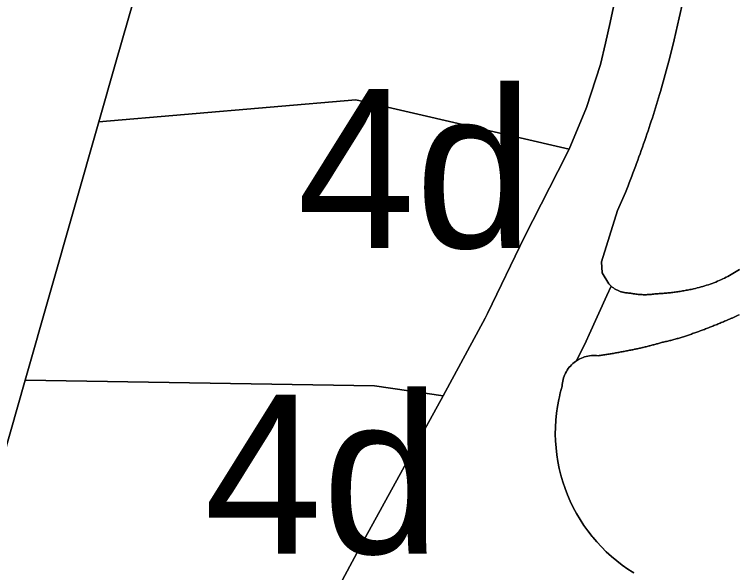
# Model space of a CAD drawing. Extents: x 598968 to 613553, y 4409678 to 4430833.
# Drawn here: x 609982.9 to 610037.7, y 4416475.2 to 4416517.3 of the extents above; entities that cross this region are included whole.
import ezdxf

# ---------------------------------------------------------------- set-up
doc = ezdxf.new("R2010")
doc.units = 0
for name, color, linetype in [('1', 7, 'Continuous'), ('4d. Sector de consolidació - ANNEX III A', 7, 'Continuous'), ('4e. Sector de consolidació - ANNEX III A', 7, 'Continuous'), ('Sòl Rústic Protegit - Alt Nivell de Protecció', 7, 'Continuous')]:
    doc.layers.add(name, color=color, linetype=linetype)

msp = doc.modelspace()

# ---------------------------------------------------------------- linework, layer by layer
at = {"layer": '1'}
for points in [[(609979.2214, 4416473.931), (609983.7299, 4416489.7113), (609989.3058, 4416509.2271), (609990.5983, 4416513.7513), (609992.8244, 4416521.5429), (609992.0531, 4416521.549), (609991.3705, 4416521.5782), (609990.7053, 4416521.6295), (609990.0549, 4416521.7036), (609989.4157, 4416521.8007), (609988.7839, 4416521.9217), (609988.1559, 4416522.067), (609987.5279, 4416522.237), (609986.8962, 4416522.4323), (609986.2571, 4416522.6535), (609985.608, 4416522.9008), (609984.9508, 4416523.1739), (609984.2885, 4416523.4728), (609983.624, 4416523.7968), (609982.9603, 4416524.1456), (609982.3004, 4416524.5189)], [(609992.8244, 4416521.5429), (609990.5983, 4416513.7513), (609989.3058, 4416509.2271), (610008.7335, 4416510.9014), (610024.8714, 4416507.1623), (610026.1749, 4416510.3201), (610027.2273, 4416513.5703), (610027.6083, 4416515.1818), (610027.9614, 4416516.7541), (610028.2874, 4416518.289)], [(610028.2874, 4416518.289), (610027.9614, 4416516.7541), (610027.6083, 4416515.1818), (610027.2273, 4416513.5703), (610026.1749, 4416510.3201), (610024.8714, 4416507.1623), (610024.011, 4416505.4767), (610021.4985, 4416500.5543), (610018.6956, 4416494.7557), (610018.526, 4416494.4103), (610015.3287, 4416488.5287), (610009.188, 4416477.3604), (610006.4323, 4416472.2373)], [(610029.7454, 4416475.1654), (610029.6344, 4416475.2367), (610029.3047, 4416475.4485), (610028.8762, 4416475.7499), (610028.4608, 4416476.0691), (610028.0593, 4416476.4055), (610027.6723, 4416476.7587), (610027.3005, 4416477.1278), (610026.9446, 4416477.5123), (610026.6604, 4416477.8468), (610026.6054, 4416477.9115), (610026.2833, 4416478.3245), (610025.9788, 4416478.7508), (610025.6926, 4416479.1895), (610025.4251, 4416479.64), (610025.1769, 4416480.1014), (610024.9484, 4416480.5728), (610024.74, 4416481.0534), (610024.552, 4416481.5424), (610024.3849, 4416482.039), (610024.2388, 4416482.542), (610024.1141, 4416483.0508), (610024.0109, 4416483.5644), (610023.9295, 4416484.082), (610023.8701, 4416484.6024), (610023.8326, 4416485.1249), (610023.8172, 4416485.6486), (610023.8239, 4416486.1724), (610023.8527, 4416486.6955), (610023.9036, 4416487.217), (610023.9764, 4416487.7358), (610024.071, 4416488.251), (610024.1213, 4416488.4723), (610024.1872, 4416488.7619), (610024.3249, 4416489.2673), (610024.3344, 4416489.3963), (610024.3505, 4416489.5245), (610024.3736, 4416489.6517), (610024.4035, 4416489.7775), (610024.44, 4416489.9015), (610024.483, 4416490.0234), (610024.5325, 4416490.1429), (610024.5883, 4416490.2594), (610024.6503, 4416490.3729), (610024.7182, 4416490.4829), (610024.7918, 4416490.5891), (610024.871, 4416490.6913), (610024.9556, 4416490.7891), (610025.0452, 4416490.8823), (610025.1397, 4416490.9705), (610025.2388, 4416491.0537), (610025.3421, 4416491.1314), (610025.4304, 4416491.1907), (610026.1387, 4416492.6583), (610026.3741, 4416493.1769), (610027.7031, 4416496.1052), (610028.0319, 4416496.8298), (610028.0276, 4416496.8336), (610027.9852, 4416496.8728), (610027.9438, 4416496.9133), (610027.9037, 4416496.955), (610027.8647, 4416496.9978), (610027.3493, 4416497.8216), (610027.3132, 4416498.6732), (610028.5229, 4416502.5432), (610029.1203, 4416503.9072), (610029.2169, 4416504.1495), (610029.3128, 4416504.392), (610029.408, 4416504.6348), (610029.5024, 4416504.8779), (610029.5961, 4416505.1213), (610029.6889, 4416505.365), (610029.7811, 4416505.609), (610029.8725, 4416505.8532), (610029.9632, 4416506.0978), (610030.0532, 4416506.3426), (610030.1424, 4416506.5877), (610030.2308, 4416506.833), (610030.3185, 4416507.0786), (610030.4055, 4416507.3244), (610030.4917, 4416507.5706), (610030.5771, 4416507.817), (610030.6618, 4416508.0637), (610030.7457, 4416508.3106), (610030.8288, 4416508.5578), (610030.9112, 4416508.8052), (610030.9929, 4416509.0529), (610031.0738, 4416509.3009), (610031.1539, 4416509.549), (610031.2333, 4416509.7975), (610031.3119, 4416510.0461), (610031.3898, 4416510.2951), (610031.4669, 4416510.5442), (610031.5432, 4416510.7936), (610031.6188, 4416511.0432), (610031.6936, 4416511.2931), (610031.7676, 4416511.5431), (610032.1293, 4416512.8052), (610032.4672, 4416514.1057), (610032.794, 4416515.4399), (610033.1827, 4416517.1057), (610033.4538, 4416518.3158)]]:
    msp.add_lwpolyline(points, dxfattribs=at)
at = {"layer": '4d. Sector de consolidació - ANNEX III A'}
for points in [[(610024.8714, 4416507.1623), (610008.7335, 4416510.9014), (609989.3058, 4416509.2271), (609983.7299, 4416489.7113), (610010.155, 4416489.295), (610015.3287, 4416488.5287), (610018.526, 4416494.4103), (610018.6956, 4416494.7557), (610021.4985, 4416500.5543), (610024.011, 4416505.4767)], [(610015.3287, 4416488.5287), (610010.155, 4416489.295), (609983.7299, 4416489.7113), (609979.2214, 4416473.931), (609979.359, 4416473.8667), (610000.1501, 4416464.1523), (610001.5182, 4416463.5131), (610006.4323, 4416472.2373), (610009.188, 4416477.3604)]]:
    msp.add_lwpolyline(points, close=True, dxfattribs=at)
at = {"layer": '4e. Sector de consolidació - ANNEX III A'}
msp.add_lwpolyline([(610037.7449, 4416498.0799), (610037.6225, 4416498.0006), (610037.499, 4416497.923), (610037.3745, 4416497.8472), (610037.2489, 4416497.7732), (610037.1222, 4416497.701), (610036.9945, 4416497.6306), (610036.8658, 4416497.5621), (610036.7363, 4416497.4953), (610036.6057, 4416497.4305), (610036.4743, 4416497.3674), (610036.3419, 4416497.3063), (610036.2087, 4416497.247), (610036.0746, 4416497.1897), (610035.9398, 4416497.1343), (610035.8042, 4416497.0808), (610035.6678, 4416497.0292), (610035.5307, 4416496.9795), (610035.3929, 4416496.9318), (610035.2545, 4416496.8861), (610035.1154, 4416496.8423), (610034.9757, 4416496.8006), (610034.8354, 4416496.7608), (610034.6946, 4416496.7231), (610034.5533, 4416496.6873), (610034.4114, 4416496.6536), (610034.2691, 4416496.6219), (610034.1778, 4416496.6016), (610034.0864, 4416496.5818), (610033.9949, 4416496.5626), (610033.9032, 4416496.5439), (610033.8115, 4416496.5257), (610033.7197, 4416496.5081), (610033.6277, 4416496.491), (610033.5357, 4416496.4745), (610033.4436, 4416496.4584), (610033.3514, 4416496.443), (610033.259, 4416496.4281), (610033.1666, 4416496.4138), (610033.0741, 4416496.4), (610032.9815, 4416496.3868), (610032.8889, 4416496.3741), (610032.7962, 4416496.3618), (610032.7034, 4416496.3502), (610032.6105, 4416496.3392), (610032.5176, 4416496.3287), (610032.4246, 4416496.3187), (610032.3315, 4416496.3093), (610032.2384, 4416496.3005), (610032.1453, 4416496.2922), (610032.0521, 4416496.2844), (610031.9588, 4416496.2772), (610031.8655, 4416496.2706), (610031.7722, 4416496.2645), (610031.6789, 4416496.2589), (610031.5855, 4416496.254), (610031.4922, 4416496.2495), (610031.3987, 4416496.2456), (610031.3365, 4416496.2356), (610031.2741, 4416496.2263), (610031.2117, 4416496.2179), (610031.1491, 4416496.2102), (610031.0864, 4416496.2033), (610031.0237, 4416496.1973), (610030.9609, 4416496.192), (610030.898, 4416496.1875), (610030.8351, 4416496.1838), (610030.7721, 4416496.1809), (610030.7091, 4416496.1788), (610030.6461, 4416496.1775), (610030.5831, 4416496.177), (610030.5201, 4416496.1773), (610030.457, 4416496.1784), (610030.394, 4416496.1802), (610030.331, 4416496.1829), (610030.2681, 4416496.1864), (610030.2052, 4416496.1907), (610030.1424, 4416496.1958), (610030.0796, 4416496.2016), (610030.017, 4416496.2083), (610029.9544, 4416496.2157), (610029.8919, 4416496.224), (610029.8295, 4416496.233), (610029.7672, 4416496.2429), (610029.7051, 4416496.2535), (610029.6431, 4416496.2649), (610029.5813, 4416496.277), (610029.5196, 4416496.29), (610029.4581, 4416496.3038), (610029.4002, 4416496.3032), (610029.3423, 4416496.3042), (610029.2845, 4416496.3068), (610029.2268, 4416496.3111), (610029.1693, 4416496.317), (610029.1119, 4416496.3245), (610029.0547, 4416496.3337), (610028.9979, 4416496.3444), (610028.9413, 4416496.3567), (610028.8851, 4416496.3707), (610028.8294, 4416496.3862), (610028.7741, 4416496.4032), (610028.7193, 4416496.4218), (610028.665, 4416496.4419), (610028.6264, 4416496.4574), (610028.6113, 4416496.4635), (610028.5583, 4416496.4866), (610028.5059, 4416496.5112), (610028.4542, 4416496.5372), (610028.4033, 4416496.5647), (610028.3532, 4416496.5936), (610028.3039, 4416496.6239), (610028.2554, 4416496.6556), (610028.2079, 4416496.6886), (610028.1613, 4416496.7229), (610028.1157, 4416496.7586), (610028.0711, 4416496.7955), (610028.0319, 4416496.8298), (610027.7031, 4416496.1052), (610026.3741, 4416493.1769), (610026.1387, 4416492.6583), (610025.4304, 4416491.1907), (610025.4494, 4416491.2035), (610025.5605, 4416491.2697), (610025.6749, 4416491.3299), (610025.7923, 4416491.384), (610025.9124, 4416491.4317), (610026.0349, 4416491.4729), (610026.1594, 4416491.5076), (610026.2857, 4416491.5355), (610026.4132, 4416491.5567), (610026.5417, 4416491.5711), (610026.6707, 4416491.5786), (610026.8, 4416491.5792), (610026.9292, 4416491.5729), (610027.0578, 4416491.5598), (610027.14, 4416491.572), (610027.2222, 4416491.5844), (610027.3045, 4416491.597), (610027.3866, 4416491.6097), (610027.4688, 4416491.6226), (610027.5509, 4416491.6356), (610027.633, 4416491.6488), (610027.7151, 4416491.6621), (610027.7972, 4416491.6755), (610027.8792, 4416491.6892), (610027.9613, 4416491.7029), (610028.0432, 4416491.7168), (610028.1252, 4416491.7309), (610028.2071, 4416491.7451), (610028.2891, 4416491.7594), (610028.3709, 4416491.7739), (610028.4528, 4416491.7886), (610028.5346, 4416491.8034), (610028.6164, 4416491.8183), (610028.6982, 4416491.8334), (610028.78, 4416491.8487), (610028.8617, 4416491.8641), (610028.9434, 4416491.8796), (610029.0251, 4416491.8953), (610029.1067, 4416491.9112), (610029.1883, 4416491.9271), (610029.2699, 4416491.9433), (610029.3514, 4416491.9596), (610029.433, 4416491.976), (610029.5145, 4416491.9926), (610029.5959, 4416492.0093), (610029.6689, 4416492.0235), (610029.7418, 4416492.0379), (610029.8147, 4416492.0526), (610029.8875, 4416492.0675), (610029.9603, 4416492.0827), (610030.033, 4416492.0981), (610030.1057, 4416492.1138), (610030.1783, 4416492.1297), (610030.2509, 4416492.1458), (610030.3234, 4416492.1622), (610030.3959, 4416492.1788), (610030.4683, 4416492.1957), (610030.5406, 4416492.2128), (610030.6129, 4416492.2301), (610030.6851, 4416492.2477), (610030.7573, 4416492.2655), (610030.8294, 4416492.2836), (610030.9015, 4416492.3019), (610030.9734, 4416492.3205), (610031.0454, 4416492.3393), (610031.1172, 4416492.3583), (610031.189, 4416492.3776), (610031.2608, 4416492.3971), (610031.3324, 4416492.4168), (610031.404, 4416492.4368), (610031.4756, 4416492.4571), (610031.547, 4416492.4775), (610031.6184, 4416492.4982), (610031.6898, 4416492.5192), (610031.761, 4416492.5404), (610031.8322, 4416492.5618), (610031.9124, 4416492.5788), (610031.9926, 4416492.5961), (610032.0726, 4416492.6138), (610032.1526, 4416492.6319), (610032.2325, 4416492.6505), (610032.3123, 4416492.6694), (610032.3919, 4416492.6886), (610032.4715, 4416492.7083), (610032.551, 4416492.7283), (610032.6304, 4416492.7487), (610032.7098, 4416492.7694), (610032.789, 4416492.7906), (610032.8681, 4416492.8121), (610032.9471, 4416492.834), (610033.026, 4416492.8563), (610033.1048, 4416492.879), (610033.1835, 4416492.902), (610033.2621, 4416492.9255), (610033.3406, 4416492.9493), (610033.4189, 4416492.9734), (610033.4971, 4416492.998), (610033.5753, 4416493.0229), (610033.6533, 4416493.0482), (610033.7311, 4416493.0739), (610033.8089, 4416493.0999), (610033.8865, 4416493.1263), (610033.964, 4416493.1531), (610034.0414, 4416493.1803), (610034.1186, 4416493.2078), (610034.1956, 4416493.2357), (610034.2726, 4416493.264), (610034.354, 4416493.2926), (610034.4352, 4416493.3214), (610034.5165, 4416493.3504), (610034.5977, 4416493.3796), (610034.6788, 4416493.4089), (610034.7598, 4416493.4385), (610034.8408, 4416493.4681), (610034.9217, 4416493.498), (610035.0025, 4416493.5281), (610035.0833, 4416493.5583), (610035.1641, 4416493.5887), (610035.2447, 4416493.6192), (610035.3253, 4416493.65), (610035.4058, 4416493.6809), (610035.4863, 4416493.712), (610035.5667, 4416493.7432), (610035.647, 4416493.7747), (610035.7272, 4416493.8063), (610035.8074, 4416493.8381), (610035.8875, 4416493.87), (610035.9676, 4416493.9021), (610036.0475, 4416493.9345), (610036.1275, 4416493.9669), (610036.2073, 4416493.9996), (610036.2871, 4416494.0324), (610036.3667, 4416494.0654), (610036.4464, 4416494.0985), (610036.5259, 4416494.1319), (610036.6054, 4416494.1654), (610036.6848, 4416494.1991), (610036.7641, 4416494.2329), (610036.8166, 4416494.2555), (610036.8691, 4416494.2781), (610036.9216, 4416494.3008), (610036.9741, 4416494.3235), (610037.0265, 4416494.3464), (610037.0789, 4416494.3693), (610037.1313, 4416494.3923), (610037.1836, 4416494.4153), (610037.2359, 4416494.4385), (610037.2882, 4416494.4617), (610037.3404, 4416494.485), (610037.3926, 4416494.5083), (610037.4448, 4416494.5318), (610037.4969, 4416494.5553), (610037.549, 4416494.5789), (610037.6011, 4416494.6025), (610037.6531, 4416494.6263), (610037.7051, 4416494.6501)], dxfattribs=at)
at = {"layer": 'Sòl Rústic Protegit - Alt Nivell de Protecció'}
for points in [[(610033.4538, 4416518.3158), (610033.1827, 4416517.1057), (610032.794, 4416515.4399), (610032.4672, 4416514.1057), (610032.1293, 4416512.8052), (610031.7676, 4416511.5431), (610031.6936, 4416511.2931), (610031.6188, 4416511.0432), (610031.5432, 4416510.7936), (610031.4669, 4416510.5442), (610031.3898, 4416510.2951), (610031.3119, 4416510.0461), (610031.2333, 4416509.7975), (610031.1539, 4416509.549), (610031.0738, 4416509.3009), (610030.9929, 4416509.0529), (610030.9112, 4416508.8052), (610030.8288, 4416508.5578), (610030.7457, 4416508.3106), (610030.6618, 4416508.0637), (610030.5771, 4416507.817), (610030.4917, 4416507.5706), (610030.4055, 4416507.3244), (610030.3185, 4416507.0786), (610030.2308, 4416506.833), (610030.1424, 4416506.5877), (610030.0532, 4416506.3426), (610029.9632, 4416506.0978), (610029.8725, 4416505.8532), (610029.7811, 4416505.609), (610029.6889, 4416505.365), (610029.5961, 4416505.1213), (610029.5024, 4416504.8779), (610029.408, 4416504.6348), (610029.3128, 4416504.392), (610029.2169, 4416504.1495), (610029.1203, 4416503.9072), (610028.5229, 4416502.5432), (610027.3132, 4416498.6732), (610027.3493, 4416497.8216), (610027.8647, 4416496.9978), (610027.9037, 4416496.955), (610027.9438, 4416496.9133), (610027.9852, 4416496.8728), (610028.0276, 4416496.8336), (610028.0319, 4416496.8298), (610028.0711, 4416496.7955), (610028.1157, 4416496.7586), (610028.1613, 4416496.7229), (610028.2079, 4416496.6886), (610028.2554, 4416496.6556), (610028.3039, 4416496.6239), (610028.3532, 4416496.5936), (610028.4033, 4416496.5647), (610028.4542, 4416496.5372), (610028.5059, 4416496.5112), (610028.5583, 4416496.4866), (610028.6113, 4416496.4635), (610028.6264, 4416496.4574), (610028.665, 4416496.4419), (610028.7193, 4416496.4218), (610028.7741, 4416496.4032), (610028.8294, 4416496.3862), (610028.8851, 4416496.3707), (610028.9413, 4416496.3567), (610028.9979, 4416496.3444), (610029.0547, 4416496.3337), (610029.1119, 4416496.3245), (610029.1693, 4416496.317), (610029.2268, 4416496.3111), (610029.2845, 4416496.3068), (610029.3423, 4416496.3042), (610029.4002, 4416496.3032), (610029.4581, 4416496.3038), (610029.5196, 4416496.29), (610029.5813, 4416496.277), (610029.6431, 4416496.2649), (610029.7051, 4416496.2535), (610029.7672, 4416496.2429), (610029.8295, 4416496.233), (610029.8919, 4416496.224), (610029.9544, 4416496.2157), (610030.017, 4416496.2083), (610030.0796, 4416496.2016), (610030.1424, 4416496.1958), (610030.2052, 4416496.1907), (610030.2681, 4416496.1864), (610030.331, 4416496.1829), (610030.394, 4416496.1802), (610030.457, 4416496.1784), (610030.5201, 4416496.1773), (610030.5831, 4416496.177), (610030.6461, 4416496.1775), (610030.7091, 4416496.1788), (610030.7721, 4416496.1809), (610030.8351, 4416496.1838), (610030.898, 4416496.1875), (610030.9609, 4416496.192), (610031.0237, 4416496.1973), (610031.0864, 4416496.2033), (610031.1491, 4416496.2102), (610031.2117, 4416496.2179), (610031.2741, 4416496.2263), (610031.3365, 4416496.2356), (610031.3987, 4416496.2456), (610031.4922, 4416496.2495), (610031.5855, 4416496.254), (610031.6789, 4416496.2589), (610031.7722, 4416496.2645), (610031.8655, 4416496.2706), (610031.9588, 4416496.2772), (610032.0521, 4416496.2844), (610032.1453, 4416496.2922), (610032.2384, 4416496.3005), (610032.3315, 4416496.3093), (610032.4246, 4416496.3187), (610032.5176, 4416496.3287), (610032.6105, 4416496.3392), (610032.7034, 4416496.3502), (610032.7962, 4416496.3618), (610032.8889, 4416496.3741), (610032.9815, 4416496.3868), (610033.0741, 4416496.4), (610033.1666, 4416496.4138), (610033.259, 4416496.4281), (610033.3514, 4416496.443), (610033.4436, 4416496.4584), (610033.5357, 4416496.4745), (610033.6277, 4416496.491), (610033.7197, 4416496.5081), (610033.8115, 4416496.5257), (610033.9032, 4416496.5439), (610033.9949, 4416496.5626), (610034.0864, 4416496.5818), (610034.1778, 4416496.6016), (610034.2691, 4416496.6219), (610034.4114, 4416496.6536), (610034.5533, 4416496.6873), (610034.6946, 4416496.7231), (610034.8354, 4416496.7608), (610034.9757, 4416496.8006), (610035.1154, 4416496.8423), (610035.2545, 4416496.8861), (610035.3929, 4416496.9318), (610035.5307, 4416496.9795), (610035.6678, 4416497.0292), (610035.8042, 4416497.0808), (610035.9398, 4416497.1343), (610036.0746, 4416497.1897), (610036.2087, 4416497.247), (610036.3419, 4416497.3063), (610036.4743, 4416497.3674), (610036.6057, 4416497.4305), (610036.7363, 4416497.4953), (610036.8658, 4416497.5621), (610036.9945, 4416497.6306), (610037.1222, 4416497.701), (610037.2489, 4416497.7732), (610037.3745, 4416497.8472), (610037.499, 4416497.923), (610037.6225, 4416498.0006), (610037.7449, 4416498.0799)], [(610037.7051, 4416494.6501), (610037.6531, 4416494.6263), (610037.6011, 4416494.6025), (610037.549, 4416494.5789), (610037.4969, 4416494.5553), (610037.4448, 4416494.5318), (610037.3926, 4416494.5083), (610037.3404, 4416494.485), (610037.2882, 4416494.4617), (610037.2359, 4416494.4385), (610037.1836, 4416494.4153), (610037.1313, 4416494.3923), (610037.0789, 4416494.3693), (610037.0265, 4416494.3464), (610036.9741, 4416494.3235), (610036.9216, 4416494.3008), (610036.8691, 4416494.2781), (610036.8166, 4416494.2555), (610036.7641, 4416494.2329), (610036.6848, 4416494.1991), (610036.6054, 4416494.1654), (610036.5259, 4416494.1319), (610036.4464, 4416494.0985), (610036.3667, 4416494.0654), (610036.2871, 4416494.0324), (610036.2073, 4416493.9996), (610036.1275, 4416493.9669), (610036.0475, 4416493.9345), (610035.9676, 4416493.9021), (610035.8875, 4416493.87), (610035.8074, 4416493.8381), (610035.7272, 4416493.8063), (610035.647, 4416493.7747), (610035.5667, 4416493.7432), (610035.4863, 4416493.712), (610035.4058, 4416493.6809), (610035.3253, 4416493.65), (610035.2447, 4416493.6192), (610035.1641, 4416493.5887), (610035.0833, 4416493.5583), (610035.0025, 4416493.5281), (610034.9217, 4416493.498), (610034.8408, 4416493.4681), (610034.7598, 4416493.4385), (610034.6788, 4416493.4089), (610034.5977, 4416493.3796), (610034.5165, 4416493.3504), (610034.4352, 4416493.3214), (610034.354, 4416493.2926), (610034.2726, 4416493.264), (610034.1956, 4416493.2357), (610034.1186, 4416493.2078), (610034.0414, 4416493.1803), (610033.964, 4416493.1531), (610033.8865, 4416493.1263), (610033.8089, 4416493.0999), (610033.7311, 4416493.0739), (610033.6533, 4416493.0482), (610033.5753, 4416493.0229), (610033.4971, 4416492.998), (610033.4189, 4416492.9734), (610033.3406, 4416492.9493), (610033.2621, 4416492.9255), (610033.1835, 4416492.902), (610033.1048, 4416492.879), (610033.026, 4416492.8563), (610032.9471, 4416492.834), (610032.8681, 4416492.8121), (610032.789, 4416492.7906), (610032.7098, 4416492.7694), (610032.6304, 4416492.7487), (610032.551, 4416492.7283), (610032.4715, 4416492.7083), (610032.3919, 4416492.6886), (610032.3123, 4416492.6694), (610032.2325, 4416492.6505), (610032.1526, 4416492.6319), (610032.0726, 4416492.6138), (610031.9926, 4416492.5961), (610031.9124, 4416492.5788), (610031.8322, 4416492.5618), (610031.761, 4416492.5404), (610031.6898, 4416492.5192), (610031.6184, 4416492.4982), (610031.547, 4416492.4775), (610031.4756, 4416492.4571), (610031.404, 4416492.4368), (610031.3324, 4416492.4168), (610031.2608, 4416492.3971), (610031.189, 4416492.3776), (610031.1172, 4416492.3583), (610031.0454, 4416492.3393), (610030.9734, 4416492.3205), (610030.9015, 4416492.3019), (610030.8294, 4416492.2836), (610030.7573, 4416492.2655), (610030.6851, 4416492.2477), (610030.6129, 4416492.2301), (610030.5406, 4416492.2128), (610030.4683, 4416492.1957), (610030.3959, 4416492.1788), (610030.3234, 4416492.1622), (610030.2509, 4416492.1458), (610030.1783, 4416492.1297), (610030.1057, 4416492.1138), (610030.033, 4416492.0981), (610029.9603, 4416492.0827), (610029.8875, 4416492.0675), (610029.8147, 4416492.0526), (610029.7418, 4416492.0379), (610029.6689, 4416492.0235), (610029.5959, 4416492.0093), (610029.5145, 4416491.9926), (610029.433, 4416491.976), (610029.3514, 4416491.9596), (610029.2699, 4416491.9433), (610029.1883, 4416491.9271), (610029.1067, 4416491.9112), (610029.0251, 4416491.8953), (610028.9434, 4416491.8796), (610028.8617, 4416491.8641), (610028.78, 4416491.8487), (610028.6982, 4416491.8334), (610028.6164, 4416491.8183), (610028.5346, 4416491.8034), (610028.4528, 4416491.7886), (610028.3709, 4416491.7739), (610028.2891, 4416491.7594), (610028.2071, 4416491.7451), (610028.1252, 4416491.7309), (610028.0432, 4416491.7168), (610027.9613, 4416491.7029), (610027.8792, 4416491.6892), (610027.7972, 4416491.6755), (610027.7151, 4416491.6621), (610027.633, 4416491.6488), (610027.5509, 4416491.6356), (610027.4688, 4416491.6226), (610027.3866, 4416491.6097), (610027.3045, 4416491.597), (610027.2222, 4416491.5844), (610027.14, 4416491.572), (610027.0578, 4416491.5598), (610026.9292, 4416491.5729), (610026.8, 4416491.5792), (610026.6707, 4416491.5786), (610026.5417, 4416491.5711), (610026.4132, 4416491.5567), (610026.2857, 4416491.5355), (610026.1594, 4416491.5076), (610026.0349, 4416491.4729), (610025.9124, 4416491.4317), (610025.7923, 4416491.384), (610025.6749, 4416491.3299), (610025.5605, 4416491.2697), (610025.4494, 4416491.2035), (610025.4304, 4416491.1907), (610025.3421, 4416491.1314), (610025.2388, 4416491.0537), (610025.1397, 4416490.9705), (610025.0452, 4416490.8823), (610024.9556, 4416490.7891), (610024.871, 4416490.6913), (610024.7918, 4416490.5891), (610024.7182, 4416490.4829), (610024.6503, 4416490.3729), (610024.5883, 4416490.2594), (610024.5325, 4416490.1429), (610024.483, 4416490.0234), (610024.44, 4416489.9015), (610024.4035, 4416489.7775), (610024.3736, 4416489.6517), (610024.3505, 4416489.5245), (610024.3344, 4416489.3963), (610024.3249, 4416489.2673), (610024.1872, 4416488.7619), (610024.1213, 4416488.4723), (610024.071, 4416488.251), (610023.9764, 4416487.7358), (610023.9036, 4416487.217), (610023.8527, 4416486.6955), (610023.8239, 4416486.1724), (610023.8172, 4416485.6486), (610023.8326, 4416485.1249), (610023.8701, 4416484.6024), (610023.9295, 4416484.082), (610024.0109, 4416483.5644), (610024.1141, 4416483.0508), (610024.2388, 4416482.542), (610024.3849, 4416482.039), (610024.552, 4416481.5424), (610024.74, 4416481.0534), (610024.9484, 4416480.5728), (610025.1769, 4416480.1014), (610025.4251, 4416479.64), (610025.6926, 4416479.1895), (610025.9788, 4416478.7508), (610026.2833, 4416478.3245), (610026.6054, 4416477.9115), (610026.6604, 4416477.8468), (610026.9446, 4416477.5123), (610027.3005, 4416477.1278), (610027.6723, 4416476.7587), (610028.0593, 4416476.4055), (610028.4608, 4416476.0691), (610028.8762, 4416475.7499), (610029.3047, 4416475.4485), (610029.6344, 4416475.2367), (610029.7454, 4416475.1654)]]:
    msp.add_lwpolyline(points, dxfattribs=at)

# ---------------------------------------------------------------- texts
at = {"layer": '4d. Sector de consolidació - ANNEX III A'}
for p in [(610004.3006, 4416499.715), (609997.2751, 4416476.6122)]:
    msp.add_text('4d', height=12, dxfattribs=at).set_placement(p)

doc.saveas('drawing.dxf')
